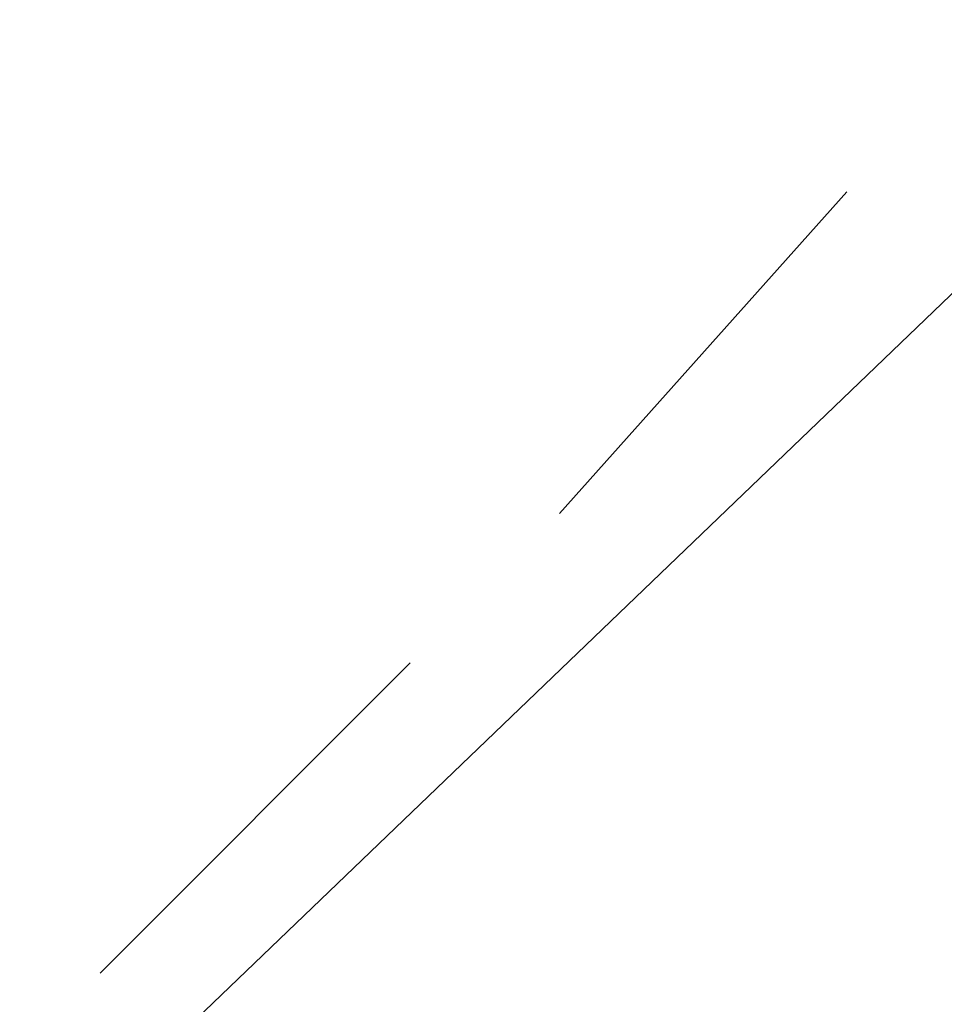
# Model space of a CAD drawing. Header units: feet. Extents: x -79 to 198, y -22 to 181.
# Tile 536 of 656: x 132.64 to 133.71, y 95.89 to 97.03. Entities that reach past the tile are written whole.
import ezdxf

# ---------------------------------------------------------------- set-up
doc = ezdxf.new("R2010")
doc.units = ezdxf.units.FT
doc.layers.add('A-LINEA', color=7, linetype='CONTINUOUS')

msp = doc.modelspace()

# ---------------------------------------------------------------- linework, layer by layer
at = {"layer": 'A-LINEA'}
for p, q in [((134.0533, 97.0311), (131.7333, 94.8044)), ((134.0533, 97.0311), (131.7333, 94.8044)), ((133.2667, 96.4578), (133.6, 96.8311)), ((133.2667, 96.4578), (133.6, 96.8311)), ((132.7333, 95.9244), (133.0933, 96.2844)), ((132.7333, 95.9244), (133.0933, 96.2844))]:
    msp.add_line(p, q, dxfattribs=at)

doc.saveas('drawing.dxf')
